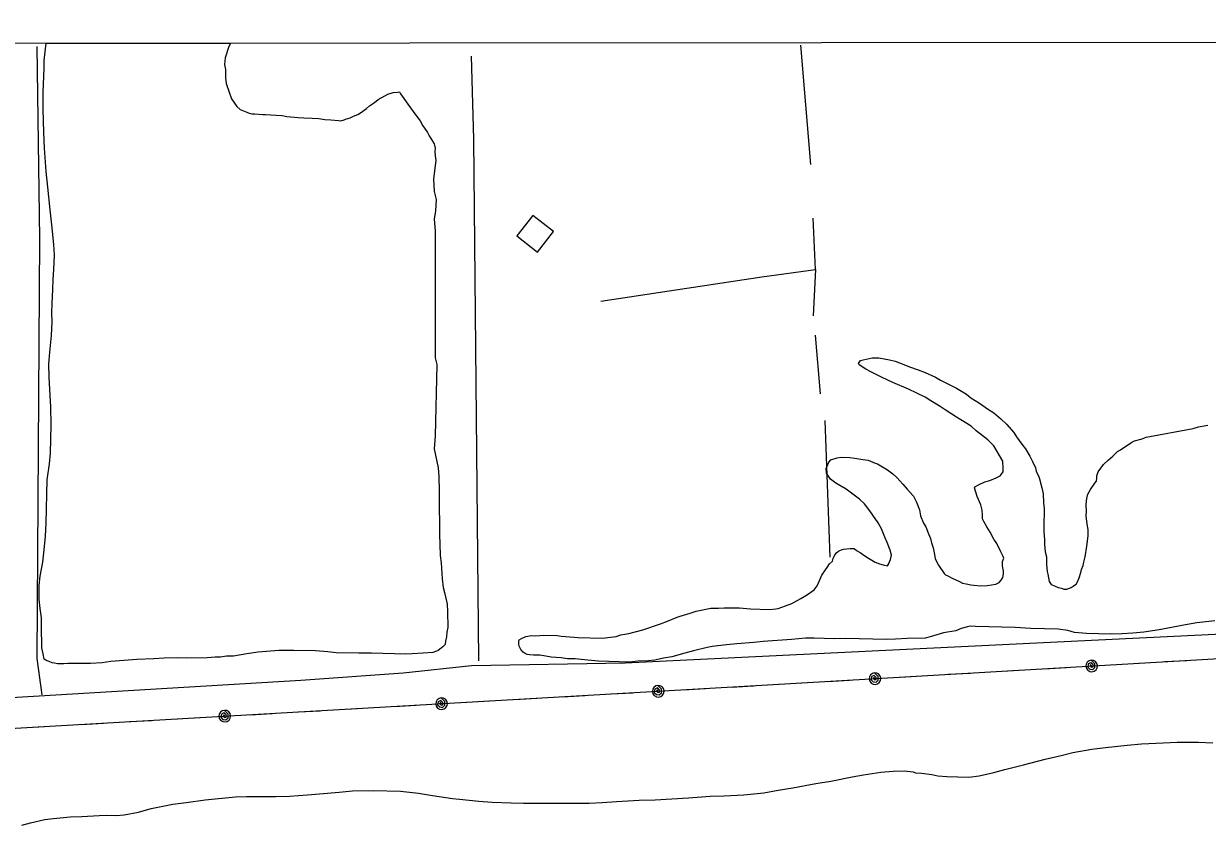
# Model space of a CAD drawing. Extents: x 3297716 to 3335574, y 688621 to 713991.
# Drawn here: x 3303676 to 3305497, y 710962 to 712216 of the extents above; entities that cross this region are included whole.
import ezdxf

# ---------------------------------------------------------------- set-up
doc = ezdxf.new("R2010")
doc.units = 0
for name, color, linetype in [('V-BLDG-OTLN', 7, 'Continuous'), ('V-GRID-FRAM', 7, 'Continuous'), ('V-SITE-VEGE', 7, 'Continuous'), ('V-TOPO-SHOR', 7, 'Continuous'), ('V-UTIL-LINE', 7, 'Continuous')]:
    doc.layers.add(name, color=color, linetype=linetype)

msp = doc.modelspace()

# ---------------------------------------------------------------- linework, layer by layer
at = {"layer": 'V-BLDG-OTLN'}
msp.add_lwpolyline([(3304491.4, 711896.2), (3304459.9, 711920.9), (3304435.3, 711889.4), (3304466.8, 711864.7)], close=True, dxfattribs=at)
at = {"layer": 'V-GRID-FRAM'}
msp.add_lwpolyline([(3301838.5, 712184.2), (3333346.2, 712216.3), (3333372.6, 694031.5), (3301849.1, 693999.4), (3301838.5, 712184.2)], dxfattribs=at)
at = {"layer": 'V-SITE-VEGE'}
for p, q in [((3303708, 712159.5), (3303710.9, 712186.1)), ((3303710.9, 712186.1), (3303994.6, 712186.4)), ((3303994.6, 712186.4), (3303991.3, 712179.5)), ((3303991.3, 712179.5), (3303986.2, 712163.5)), ((3303707.7, 712147.6), (3303708, 712159.5)), ((3303986.2, 712163.5), (3303985, 712153.5)), ((3303985, 712153.5), (3303986.7, 712145.8)), ((3303706.4, 712110.5), (3303707.7, 712147.6)), ((3303986.7, 712145.8), (3303986.9, 712133)), ((3303986.9, 712133), (3303987.7, 712124.4)), ((3303987.7, 712124.4), (3303992.6, 712110.9)), ((3303706.2, 712084.8), (3303706.4, 712110.5)), ((3303992.6, 712110.9), (3303996.2, 712100.8)), ((3303996.2, 712100.8), (3304004, 712088.7)), ((3304208.3, 712089.7), (3304216.1, 712094.7)), ((3304216.1, 712094.7), (3304221.9, 712099.3)), ((3304221.9, 712099.3), (3304232, 712105.3)), ((3304232, 712105.3), (3304236.8, 712107.6)), ((3304236.8, 712107.6), (3304245, 712110.2)), ((3304245, 712110.2), (3304251.2, 712110.6)), ((3304251.2, 712110.6), (3304254.6, 712111.4)), ((3304254.6, 712111.4), (3304255.9, 712108.1)), ((3304255.9, 712108.1), (3304267.4, 712092.1)), ((3303707.3, 712048.6), (3303706.2, 712084.8)), ((3304004, 712088.7), (3304009.6, 712084.3)), ((3304009.6, 712084.3), (3304019.5, 712079.8)), ((3304019.5, 712079.8), (3304023.3, 712078.3)), ((3304023.3, 712078.3), (3304027.5, 712077.7)), ((3304027.5, 712077.7), (3304031.3, 712077.6)), ((3304031.3, 712077.6), (3304044.2, 712076.4)), ((3304044.2, 712076.4), (3304048.5, 712076.3)), ((3304048.5, 712076.3), (3304064.6, 712075.4)), ((3304183.7, 712074.1), (3304190.4, 712076.3)), ((3304190.4, 712076.3), (3304194.7, 712079)), ((3304194.7, 712079), (3304203.5, 712085.5)), ((3304203.5, 712085.5), (3304208.3, 712089.7)), ((3304267.4, 712092.1), (3304271.6, 712086.8)), ((3304271.6, 712086.8), (3304279.4, 712075.6)), ((3304064.6, 712075.4), (3304074.1, 712074.7)), ((3304074.1, 712074.7), (3304081.3, 712073.6)), ((3304081.3, 712073.6), (3304098.8, 712071.8)), ((3304098.8, 712071.8), (3304107.4, 712071.1)), ((3304107.4, 712071.1), (3304120.2, 712070.8)), ((3304120.2, 712070.8), (3304130.2, 712070.1)), ((3304130.2, 712070.1), (3304139.7, 712068.9)), ((3304139.7, 712068.9), (3304148.8, 712068.2)), ((3304148.8, 712068.2), (3304160.6, 712067)), ((3304160.6, 712067), (3304164.4, 712066.9)), ((3304164.4, 712066.9), (3304169.2, 712068.2)), ((3304169.2, 712068.2), (3304171.6, 712069.1)), ((3304171.6, 712069.1), (3304178.4, 712071.3)), ((3304178.4, 712071.3), (3304183.7, 712074.1)), ((3304279.4, 712075.6), (3304286.4, 712066.9)), ((3304286.4, 712066.9), (3304290.5, 712059.2)), ((3304290.5, 712059.2), (3304293.2, 712055.3)), ((3303708.1, 712024.7), (3303707.3, 712048.6)), ((3304293.2, 712055.3), (3304297.4, 712048.5)), ((3304297.4, 712048.5), (3304300.1, 712043.7)), ((3304300.1, 712043.7), (3304307.9, 712031.1)), ((3303710.6, 711988.9), (3303708.1, 712024.7)), ((3304307.9, 712031.1), (3304309.2, 712024.4)), ((3304309.2, 712024.4), (3304309.1, 712019.7)), ((3304310.2, 712005.8), (3304308.4, 711989.7)), ((3304309.1, 712019.7), (3304309.4, 712013)), ((3304309.4, 712013), (3304310.2, 712005.8)), ((3303713.4, 711964.6), (3303710.6, 711988.9)), ((3304308.4, 711989.7), (3304306.6, 711976.9)), ((3304306.6, 711976.9), (3304308.1, 711957.8)), ((3303716.9, 711929.7), (3303713.4, 711964.6)), ((3304308.1, 711957.8), (3304310.7, 711945.8)), ((3304310.7, 711945.8), (3304309.8, 711928.2)), ((3303719.7, 711906.8), (3303716.9, 711929.7)), ((3304309.8, 711928.2), (3304308.1, 711915.4)), ((3304308.1, 711915.4), (3304309.5, 711897.3)), ((3303722.8, 711876.3), (3303719.7, 711906.8)), ((3304309.5, 711897.3), (3304309.2, 711702)), ((3303723.8, 711860), (3303722.8, 711876.3)), ((3303722.8, 711837.7), (3303723.8, 711860)), ((3303721.1, 711806.8), (3303721.5, 711822.5)), ((3303721.5, 711822.5), (3303722.8, 711837.7)), ((3303720.2, 711785.3), (3303721.1, 711806.8)), ((3303719.8, 711771.1), (3303720.2, 711785.3)), ((3303720, 711757.3), (3303719.8, 711771.1)), ((3303719, 711736.3), (3303720, 711757.3)), ((3303716.5, 711710.7), (3303719, 711736.3)), ((3303715.1, 711692.1), (3303716.5, 711710.7)), ((3304309.2, 711702), (3304311.9, 711691.5)), ((3303715.6, 711672.1), (3303715.1, 711692.1)), ((3304311.9, 711691.5), (3304309.3, 711581.5)), ((3303716.8, 711644), (3303715.6, 711672.1)), ((3303717.9, 711626.3), (3303716.8, 711644)), ((3303718.6, 711598.7), (3303717.9, 711626.3)), ((3303717.6, 711554.9), (3303718.6, 711598.7)), ((3304309.3, 711581.5), (3304307.9, 711561.5)), ((3303715.8, 711538.7), (3303717.6, 711554.9)), ((3304307.9, 711561.5), (3304313.8, 711532.3)), ((3303712.4, 711514.1), (3303715.8, 711538.7)), ((3304313.8, 711532.3), (3304315, 711519)), ((3303710.8, 711447.4), (3303712.4, 711514.1)), ((3304315, 711519), (3304315.4, 711497.1)), ((3304315.4, 711497.1), (3304315.6, 711467.1)), ((3304315.6, 711467.1), (3304316.2, 711451.3)), ((3303709.9, 711427.4), (3303710.8, 711447.4)), ((3304316.2, 711451.3), (3304316.2, 711429.4)), ((3303708.5, 711411.3), (3303709.9, 711427.4)), ((3304316.2, 711429.4), (3304316.8, 711415.6)), ((3303705.6, 711387.5), (3303708.5, 711411.3)), ((3304316.8, 711415.6), (3304317.3, 711397.5)), ((3303701.7, 711365.7), (3303705.6, 711387.5)), ((3304317.3, 711397.5), (3304318.5, 711386)), ((3304318.5, 711386), (3304320.3, 711361.7)), ((3303700, 711351.5), (3303701.7, 711365.7)), ((3303700, 711330.5), (3303700, 711351.5)), ((3304320.3, 711361.7), (3304321.9, 711348.3)), ((3304321.9, 711348.3), (3304324.1, 711338.7)), ((3303701.5, 711315.7), (3303700, 711330.5)), ((3304324.1, 711338.7), (3304328, 711322.5)), ((3303703.6, 711301.4), (3303701.5, 711315.7)), ((3304328, 711322.5), (3304328.2, 711311.5)), ((3304328.2, 711311.5), (3304329, 711286.7)), ((3303703.5, 711278.5), (3303703.6, 711301.4)), ((3303704.2, 711265.6), (3303703.5, 711278.5)), ((3304327.4, 711279.6), (3304326.8, 711272.5)), ((3304329, 711286.7), (3304327.4, 711279.6)), ((3303704.4, 711255.2), (3303704.2, 711265.6)), ((3304321.2, 711256.9), (3304318.8, 711254.6)), ((3304324.6, 711260.6), (3304321.2, 711256.9)), ((3304325.2, 711265.4), (3304324.6, 711260.6)), ((3304326.8, 711272.5), (3304325.2, 711265.4)), ((3303706.1, 711246.1), (3303704.4, 711255.2)), ((3303707.8, 711237.9), (3303706.1, 711246.1)), ((3303876.4, 711238.3), (3303850.2, 711237.5)), ((3303892.6, 711239.3), (3303876.4, 711238.3)), ((3303912.2, 711239.8), (3303892.6, 711239.3)), ((3303927.4, 711239.5), (3303912.2, 711239.8)), ((3303958.4, 711240.2), (3303927.4, 711239.5)), ((3303970.8, 711240.8), (3303958.4, 711240.2)), ((3303979.3, 711241.1), (3303970.8, 711240.8)), ((3303988.4, 711242.3), (3303979.3, 711241.1)), ((3303998.9, 711242.5), (3303988.4, 711242.3)), ((3304019.5, 711246.3), (3303998.9, 711242.5)), ((3304037.1, 711248.8), (3304019.5, 711246.3)), ((3304068.6, 711251.4), (3304037.1, 711248.8)), ((3304092, 711251.3), (3304068.6, 711251.4)), ((3304125.3, 711250.5), (3304092, 711251.3)), ((3304144.3, 711249.1), (3304125.3, 711250.5)), ((3304157.1, 711247.9), (3304144.3, 711249.1)), ((3304191.9, 711247.1), (3304157.1, 711247.9)), ((3304211.4, 711247.1), (3304191.9, 711247.1)), ((3304264.3, 711245.8), (3304211.4, 711247.1)), ((3304273.8, 711246.1), (3304264.3, 711245.8)), ((3304291, 711247.1), (3304273.8, 711246.1)), ((3304305.7, 711248.2), (3304291, 711247.1)), ((3304311.5, 711250), (3304305.7, 711248.2)), ((3304313.9, 711251.3), (3304311.5, 711250)), ((3304318.8, 711254.6), (3304313.9, 711251.3)), ((3303710.1, 711236.4), (3303707.8, 711237.9)), ((3303712.5, 711235.4), (3303710.1, 711236.4)), ((3303715.3, 711234.4), (3303712.5, 711235.4)), ((3303720.1, 711232.4), (3303715.3, 711234.4)), ((3303723.8, 711231.8), (3303720.1, 711232.4)), ((3303728.1, 711230.8), (3303723.8, 711231.8)), ((3303738.1, 711230.6), (3303728.1, 711230.8)), ((3303744.3, 711231.4), (3303738.1, 711230.6)), ((3303751.5, 711231.2), (3303744.3, 711231.4)), ((3303759.6, 711231.5), (3303751.5, 711231.2)), ((3303768.6, 711231.3), (3303759.6, 711231.5)), ((3303779.1, 711231.5), (3303768.6, 711231.3)), ((3303797.2, 711232.5), (3303779.1, 711231.5)), ((3303810.1, 711234.1), (3303797.2, 711232.5)), ((3303850.2, 711237.5), (3303810.1, 711234.1))]:
    msp.add_line(p, q, dxfattribs=at)
for points in [[(3305094.2, 711621.7), (3305086.2, 711627.1), (3305072.1, 711635.5), (3305063.2, 711641.5), (3305037.7, 711653.5), (3305013.7, 711664), (3304997.2, 711671.6), (3304979.8, 711680.1), (3304971.8, 711684.6), (3304961.9, 711691), (3304961, 711692.9), (3304964, 711697.6), (3304967.9, 711698.9), (3304981.7, 711701.9), (3304992.2, 711701.7), (3305008.3, 711698.9), (3305017.3, 711696.8), (3305030.5, 711691.8), (3305039, 711688.2), (3305052.7, 711683.1), (3305063.1, 711679.1), (3305079.1, 711672), (3305086.7, 711667.6), (3305100.3, 711660.6), (3305111.6, 711655.1), (3305127.1, 711645.7), (3305133.6, 711640.3), (3305146.8, 711631.9), (3305159.4, 711623.5), (3305168.8, 711617.1), (3305180, 711607.8), (3305188.4, 711599.9), (3305200, 711586.8), (3305204.1, 711580), (3305212, 711568.9), (3305217.5, 711561.6), (3305224.4, 711550.5), (3305228.5, 711542.3), (3305233, 711532.7), (3305233.9, 711527.4), (3305238, 711518.8), (3305239.3, 711515.4), (3305242.8, 711501.5), (3305245, 711492.4), (3305245.6, 711478.6), (3305246.3, 711470), (3305245.7, 711441), (3305246, 711433.8), (3305247.1, 711422.3), (3305246.9, 711414.7), (3305248.1, 711403.3), (3305249.8, 711395.6), (3305250, 711384.2), (3305250.8, 711377.5), (3305251.2, 711372.7), (3305252.1, 711368.9), (3305254.2, 711357.4), (3305257.4, 711353), (3305262.1, 711350.6), (3305267.8, 711348), (3305273, 711347), (3305276.8, 711345.9), (3305281.1, 711345.8), (3305287.8, 711348.5), (3305291.2, 711350.3), (3305293.1, 711351.7), (3305295.5, 711353.6), (3305297.5, 711356.9), (3305300.5, 711363), (3305303.1, 711371.5), (3305304.1, 711375.8), (3305306.2, 711381.9), (3305307.7, 711387.1), (3305309.4, 711395.6), (3305312.1, 711411.8), (3305314.4, 711427.9), (3305314.2, 711437.4), (3305312.4, 711445.6), (3305311.3, 711458.5), (3305311.5, 711465.1), (3305311.2, 711475.1), (3305311.4, 711481.8), (3305311.9, 711485.1), (3305313.5, 711491.7), (3305317.5, 711499.3), (3305324.4, 711509.1), (3305326.9, 711511.9), (3305327.4, 711516.7), (3305327.5, 711520), (3305329.6, 711526.1), (3305337.5, 711537.4), (3305344.8, 711544.4), (3305352, 711550.4), (3305359.4, 711557.4), (3305363.7, 711560.1), (3305381.1, 711572.1), (3305385.5, 711573.9), (3305397.4, 711576.9), (3305400.8, 711578.8), (3305403.2, 711579.7), (3305475.5, 711593.2)], [(3304976.4, 711393.4), (3304986.3, 711387), (3304992.9, 711384.5), (3304998.5, 711382.9), (3305005.2, 711381.8), (3305006.7, 711384.2), (3305010.2, 711391.2), (3305011.3, 711397.9), (3305009.5, 711405.5), (3305005.1, 711417.5), (3305001.5, 711425.7), (3304996, 711438.7), (3304991, 711447.9), (3304982.7, 711459.5), (3304978.1, 711466.3), (3304969.8, 711477), (3304962.3, 711484.3), (3304941.7, 711499.5), (3304925.8, 711508.9), (3304917.8, 711514.8), (3304911.4, 711524.5), (3304911.1, 711531.7), (3304915.1, 711541.1), (3304918, 711544.8), (3304928.1, 711547.9), (3304934.8, 711548.7), (3304947.2, 711548.4), (3304955.2, 711547.3), (3304967.6, 711545.1), (3304975.7, 711544.4), (3304986.5, 711539.9), (3304989.8, 711538.4), (3305005.3, 711529.5), (3305013.7, 711523.1), (3305019.8, 711517.7), (3305029.1, 711507.5), (3305035.6, 711499.7), (3305045.3, 711489), (3305049.9, 711479.8), (3305054.8, 711467.8), (3305056, 711458.7), (3305061, 711447.2), (3305064.2, 711441.4), (3305068.7, 711430.8), (3305071.4, 711423.6), (3305073.2, 711416.9), (3305075.8, 711409.2), (3305077.5, 711399.2), (3305078.8, 711392.5), (3305083.8, 711382.8), (3305092.5, 711369.8), (3305094.4, 711367.8), (3305099.1, 711365.8), (3305104.8, 711362.8), (3305116.1, 711357.3), (3305120.8, 711354.8), (3305126.4, 711353.7), (3305133.6, 711352.1), (3305138.3, 711352), (3305149.2, 711350.8), (3305158.8, 711351.5), (3305172.2, 711353.6), (3305177, 711355.9), (3305180.4, 711359.6), (3305182.9, 711363.8), (3305184, 711369.1), (3305184.1, 711373.8), (3305182.8, 711378.6), (3305182.4, 711382), (3305182.5, 711388.1), (3305184.5, 711393.3), (3305183.6, 711396.2), (3305180, 711403), (3305173.6, 711416), (3305169, 711422.7), (3305163.1, 711433.4), (3305158, 711441.6), (3305153.5, 711449.8), (3305151.7, 711454.1), (3305151.8, 711458.9), (3305151, 711467.5), (3305148.8, 711475.6), (3305143.4, 711488.6), (3305141.2, 711494.8), (3305139, 711501.6), (3305140, 711503.4), (3305145.3, 711506.2), (3305154.9, 711510.7), (3305162.6, 711512.9), (3305172.7, 711517), (3305178.5, 711520.2), (3305183.4, 711526.2), (3305183.5, 711531.5), (3305182.8, 711542.9), (3305169.1, 711566.6), (3305159.8, 711575.8), (3305142, 711589.6), (3305134, 711596.5), (3305118.1, 711606.4), (3305111.5, 711610.3), (3305094.2, 711621.7)], [(3305475.5, 711593.2), (3305484.1, 711595.4), (3305498.4, 711598.4)], [(3305140.6, 711288.2), (3305132.5, 711288.8), (3305128.7, 711287.5), (3305118.6, 711284.9), (3305110.5, 711281.7), (3305091.3, 711278.4), (3305071.2, 711272.2), (3305063.5, 711270), (3305035.4, 711269.7), (3305017.8, 711268.7), (3305003.9, 711268), (3304940.6, 711269.5), (3304923.5, 711269.4), (3304892.5, 711270.2), (3304879.2, 711270), (3304857.7, 711268.1), (3304814.3, 711265.3), (3304799.5, 711263.8), (3304773.8, 711261.5), (3304757.5, 711260), (3304735.6, 711257.6), (3304727.9, 711255.9), (3304706.8, 711250.7), (3304693.4, 711247.2), (3304673.7, 711241.5), (3304660.8, 711239.4), (3304647.4, 711236.4), (3304637.4, 711235.2), (3304621.2, 711234.6), (3304608.8, 711233.5), (3304560.2, 711234.6), (3304534.1, 711237.6), (3304524.6, 711238.3), (3304513.2, 711238.6), (3304503.2, 711239.8), (3304488, 711241.1), (3304479.9, 711242.7), (3304470.4, 711243.9), (3304460.9, 711244.1), (3304454.3, 711244.7), (3304450.9, 711245.3), (3304448.1, 711246.8), (3304444.8, 711248.8), (3304441.1, 711252.6), (3304438.4, 711257.9), (3304438, 711260.8), (3304438.1, 711265.1), (3304438.6, 711267.5), (3304442, 711269.8), (3304448.7, 711272.9), (3304457.8, 711274.2), (3304463.5, 711274), (3304476.4, 711274.7), (3304496.9, 711274.2), (3304503.5, 711273.1), (3304510.2, 711272.9), (3304529.2, 711271.1), (3304566.8, 711270.2), (3304574.9, 711271.4), (3304587.8, 711273), (3304595, 711275.2), (3304607.4, 711277.3), (3304629, 711283), (3304655.9, 711292.4), (3304666.9, 711296.4), (3304681.9, 711302.7), (3304686.6, 711304), (3304701.5, 711308.9), (3304711.1, 711311.6), (3304733.6, 711316.3), (3304745.5, 711316.5), (3304754.1, 711317.2), (3304777.9, 711316.7), (3304794.5, 711315.3), (3304823.6, 711314.6), (3304833.6, 711315.4), (3304836.9, 711315.8), (3304848.5, 711319.8), (3304858.1, 711323.4), (3304872.1, 711331.1), (3304880.8, 711336.6), (3304892.4, 711344.9), (3304897.3, 711351), (3304901.3, 711360), (3304904.3, 711367), (3304909.8, 711375.5), (3304912.7, 711379.2), (3304916.2, 711384.9), (3304920.6, 711388.6), (3304921.6, 711392.8), (3304924.6, 711398.5), (3304927.6, 711402.2), (3304930, 711404.1), (3304932.9, 711405.9), (3304937.7, 711407.2), (3304947.7, 711408.4), (3304953.9, 711408.3), (3304957.6, 711405.3), (3304963.3, 711401.9), (3304970.3, 711396.9), (3304976.4, 711393.4)], [(3305509, 711296.7), (3305481.3, 711294), (3305464.1, 711290.6), (3305423.4, 711283), (3305400, 711279.7), (3305382.8, 711277.7), (3305366.1, 711276.7), (3305348.5, 711276.6), (3305311.8, 711277.5)], [(3305311.8, 711277.5), (3305293.3, 711278.9), (3305282.9, 711282), (3305268.2, 711284.2), (3305225.8, 711285.2), (3305202, 711286.7), (3305140.6, 711288.2)], [(3304815, 711031.9), (3304837.1, 711036.2), (3304859.5, 711039.9), (3304894.9, 711046.7), (3304918.3, 711050), (3304950.9, 711056.9), (3304968.6, 711059.8), (3304995.3, 711063.9), (3305014, 711065.4), (3305031.1, 711065.9), (3305044.9, 711064.7), (3305048.7, 711063.1), (3305057.7, 711062.4), (3305073.4, 711060.2), (3305082.9, 711058.5), (3305096.6, 711057.2), (3305130.4, 711056.5), (3305146.2, 711058.5), (3305169.2, 711063.6), (3305185.9, 711068), (3305214.7, 711075), (3305247.8, 711084.2), (3305272.7, 711089.8), (3305290.4, 711094.1), (3305319.6, 711099.2), (3305340.6, 711102), (3305374, 711105.5), (3305396.4, 711107.4), (3305429.3, 711109), (3305451.3, 711109.9), (3305484.1, 711110.1), (3305506, 711109.1)], [(3303673.2, 710982.5), (3303686.6, 710986), (3303708.7, 710991.2), (3303722.1, 710992.8), (3303747.8, 710995.1), (3303765.9, 710995.6), (3303792.6, 710997.3), (3303804.1, 710997.5), (3303819.3, 710997.2), (3303830.8, 710998.3), (3303852.8, 711002.6), (3303872.4, 711007.8), (3303905.9, 711014.7), (3303926.5, 711017.5), (3303955.6, 711021.1), (3304002.4, 711025.8), (3304019.1, 711026.3), (3304036.2, 711026.4), (3304064.3, 711026.7), (3304085.3, 711027.1), (3304113, 711028.9), (3304131.6, 711030.8), (3304161.6, 711033), (3304182.2, 711035.3), (3304214.6, 711035.5), (3304256, 711034.6), (3304284, 711031.5), (3304305.4, 711028.2), (3304336.2, 711023.6), (3304346.7, 711022.4), (3304376.6, 711019.4), (3304397, 711017.9), (3304426.5, 711016.8), (3304445.1, 711016.3), (3304546.5, 711016.3), (3304566.6, 711017.3), (3304588.5, 711018.7), (3304623.3, 711020.7), (3304648.1, 711021.6), (3304699.1, 711024.2), (3304732.5, 711027.2), (3304754, 711027.7), (3304784.5, 711029.3), (3304815, 711031.9)]]:
    msp.add_lwpolyline(points, dxfattribs=at)
at = {"layer": 'V-TOPO-SHOR'}
for p, q in [((3304887.2, 711999.3), (3304872.2, 712183.2)), ((3304894.7, 711837.8), (3304890.9, 711916.7)), ((3304902.2, 711646.4), (3304894.7, 711736.5)), ((3304917.2, 711394.9), (3304909.7, 711605.1))]:
    msp.add_line(p, q, dxfattribs=at)
for points in [[(3303704.7, 711182.8), (3303697.2, 711239.1), (3303700.9, 711884.8), (3303697.2, 712181.3)], [(3304376.6, 711235.3), (3304369.1, 712038.7), (3304365.4, 712166.3)], [(3304564.3, 711789), (3304812.1, 711826.6), (3304894.7, 711837.8), (3304890.9, 711766.5)], [(3307327.2, 711385.5), (3307225.8, 711385.5), (3307030.6, 711363), (3306662.8, 711344.2), (3305893.2, 711295.4), (3305604.2, 711280.4), (3304601.9, 711231.6), (3304365.4, 711227.8), (3304260.3, 711216.6), (3304102.6, 711205.3), (3303288, 711156.5), (3303273, 711584.5), (3302890.1, 711539.4), (3302845, 711505.6), (3302848.8, 711013.9), (3302803.8, 711006.4), (3302638.6, 710991.3)]]:
    msp.add_lwpolyline(points, dxfattribs=at)
at = {"layer": 'V-UTIL-LINE'}
for points in [[(3301839.2, 711025.3), (3303725, 711135.2), (3304812.2, 711197.7), (3305902.9, 711261.7), (3306941.9, 711324.5)], [(3305172.7, 711218.9), (3305206.7, 711220.9)], [(3305246.6, 711223.2), (3305280.5, 711225.2)], [(3305319.5, 711227.5), (3305317.7, 711229.8), (3305317, 711227.5), (3305318.8, 711225.4), (3305321.7, 711225.9), (3305321.6, 711229.3), (3305318.2, 711232.5), (3305314.4, 711230.5), (3305313.4, 711225.8), (3305316.7, 711222.5), (3305321.1, 711221.8), (3305324.6, 711225.1), (3305324.6, 711230.6), (3305319, 711236.5), (3305315.6, 711235.6), (3305312.8, 711233.5), (3305311, 711230.4), (3305310.5, 711227), (3305311.4, 711223.6), (3305313.5, 711220.8), (3305316.5, 711219), (3305320, 711218.5), (3305323.4, 711219.4), (3305326.2, 711221.5), (3305328, 711224.5), (3305328.5, 711228), (3305327.6, 711231.4), (3305325.5, 711234.2), (3305322.4, 711236), (3305319, 711236.5)], [(3305358.4, 711229.8), (3305392.3, 711231.8)], [(3305432.3, 711234.1), (3305466.2, 711236.1)], [(3304913.2, 711203.7), (3304947.1, 711205.7)], [(3304986.1, 711207.9), (3304984.3, 711210.2), (3304983.6, 711208), (3304985.4, 711205.9), (3304988.2, 711206.4), (3304988.2, 711209.8), (3304984.8, 711213), (3304981, 711211), (3304980, 711206.2), (3304983.3, 711203), (3304987.7, 711202.3), (3304991.2, 711205.6), (3304991.2, 711211.1), (3304985.5, 711216.9), (3304982.1, 711216), (3304979.3, 711213.9), (3304977.6, 711210.9), (3304977.1, 711207.4), (3304978, 711204), (3304980.1, 711201.2), (3304983.1, 711199.4), (3304986.6, 711199), (3304990, 711199.8), (3304992.8, 711202), (3304994.6, 711205), (3304995, 711208.5), (3304994.2, 711211.9), (3304992, 711214.7), (3304989, 711216.4), (3304985.5, 711216.9)], [(3305025, 711210.2), (3305058.9, 711212.2)], [(3305098.9, 711214.6), (3305132.8, 711216.5)], [(3304579.7, 711184.4), (3304613.7, 711186.3)], [(3304652.6, 711188.6), (3304650.8, 711190.8), (3304650.2, 711188.6), (3304651.9, 711186.5), (3304654.8, 711187), (3304654.8, 711190.4), (3304651.3, 711193.6), (3304647.6, 711191.6), (3304646.5, 711186.8), (3304649.8, 711183.6), (3304654.2, 711182.9), (3304657.8, 711186.2), (3304657.8, 711191.7), (3304652.1, 711197.5), (3304648.7, 711196.7), (3304645.9, 711194.5), (3304644.1, 711191.5), (3304643.6, 711188), (3304644.5, 711184.6), (3304646.6, 711181.8), (3304649.7, 711180.1), (3304653.1, 711179.6), (3304656.5, 711180.5), (3304659.3, 711182.6), (3304661.1, 711185.6), (3304661.6, 711189.1), (3304660.7, 711192.5), (3304658.6, 711195.3), (3304655.6, 711197.1), (3304652.1, 711197.5)], [(3304691.5, 711190.8), (3304725.5, 711192.7)], [(3304765.4, 711195), (3304799.4, 711197)], [(3304839.3, 711199.3), (3304873.2, 711201.3)], [(3304246.3, 711165.2), (3304280.2, 711167.1)], [(3304319.2, 711169.4), (3304317.4, 711171.6), (3304316.7, 711169.4), (3304318.5, 711167.3), (3304321.4, 711167.8), (3304321.3, 711171.2), (3304317.9, 711174.4), (3304314.1, 711172.4), (3304313.1, 711167.6), (3304316.4, 711164.4), (3304320.8, 711163.7), (3304324.3, 711167), (3304324.3, 711172.5), (3304318.7, 711178.3), (3304315.3, 711177.5), (3304312.5, 711175.3), (3304310.7, 711172.3), (3304310.2, 711168.8), (3304311.1, 711165.4), (3304313.2, 711162.6), (3304316.2, 711160.9), (3304319.7, 711160.4), (3304323.1, 711161.3), (3304325.9, 711163.4), (3304327.7, 711166.4), (3304328.2, 711169.9), (3304327.3, 711173.3), (3304325.2, 711176.1), (3304322.1, 711177.9), (3304318.7, 711178.3)], [(3304358.1, 711171.6), (3304392, 711173.6)], [(3304432, 711175.9), (3304465.9, 711177.8)], [(3304505.9, 711180.1), (3304539.8, 711182.1)], [(3303912.8, 711146), (3303946.8, 711147.9)], [(3303985.7, 711150.2), (3303984, 711152.4), (3303983.3, 711150.2), (3303985, 711148.1), (3303987.9, 711148.6), (3303987.9, 711152), (3303984.4, 711155.2), (3303980.7, 711153.2), (3303979.7, 711148.4), (3303982.9, 711145.2), (3303987.3, 711144.5), (3303990.9, 711147.8), (3303990.9, 711153.3), (3303985.2, 711159.1), (3303981.8, 711158.3), (3303979, 711156.2), (3303977.2, 711153.1), (3303976.7, 711149.6), (3303977.6, 711146.2), (3303979.7, 711143.4), (3303982.8, 711141.7), (3303986.2, 711141.2), (3303989.6, 711142.1), (3303992.4, 711144.2), (3303994.2, 711147.2), (3303994.7, 711150.7), (3303993.8, 711154.1), (3303991.7, 711156.9), (3303988.7, 711158.7), (3303985.2, 711159.1)], [(3304024.6, 711152.4), (3304058.6, 711154.4)], [(3304098.5, 711156.7), (3304132.5, 711158.6)], [(3304172.4, 711160.9), (3304206.3, 711162.9)], [(3303691.2, 711133.2), (3303725, 711135.2), (3303725.1, 711135.2)], [(3303765.1, 711137.5), (3303799, 711139.4)], [(3303839, 711141.7), (3303872.9, 711143.7)]]:
    msp.add_lwpolyline(points, dxfattribs=at)

doc.saveas('drawing.dxf')
